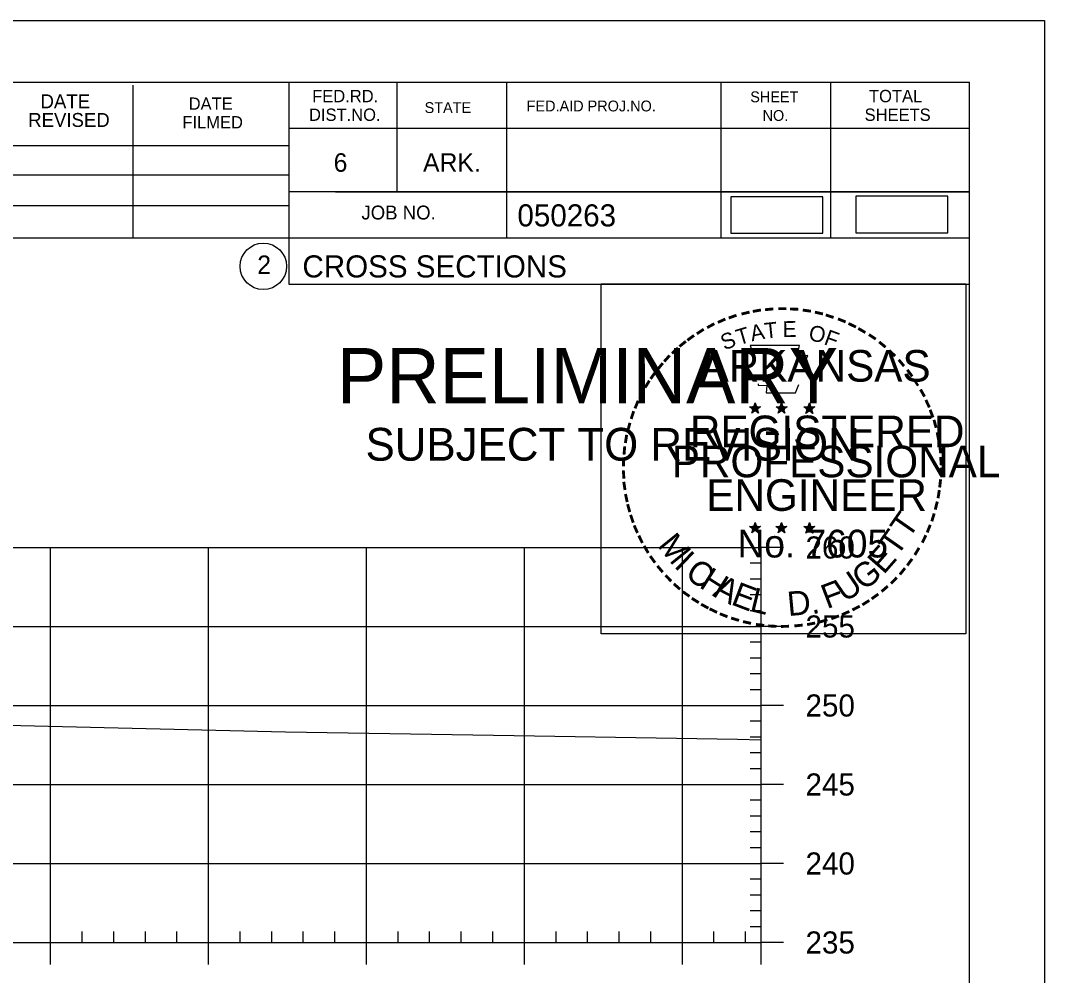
# Model space of a CAD drawing. Extents: x 1365647 to 1367999, y 387113 to 400173.
# Drawn here: x 1365992.2 to 1366057, y 397125.8 to 397186.3 of the extents above; entities that cross this region are included whole.
import ezdxf

# ---------------------------------------------------------------- set-up
doc = ezdxf.new("R2010")
doc.units = 0
for name, color, linetype in [('R_Axis', 7, 'Continuous'), ('R_Axis Annot', 7, 'Continuous'), ('R_Border', 7, 'Continuous'), ('R_Border PE', 7, 'Continuous'), ('R_Border Prem', 7, 'Continuous'), ('R_Detour', 7, 'Continuous'), ('R_Exist Surface', 7, 'Continuous'), ('R_Grid', 7, 'Continuous'), ('R_No Plot', 7, 'Continuous')]:
    doc.layers.add(name, color=color, linetype=linetype)

msp = doc.modelspace()

# ---------------------------------------------------------------- linework, layer by layer
at = {"layer": 'R_Axis'}
for p, q in [((1366039.095, 397127.927), (1366039.095, 397152.927)), ((1366040.495, 397152.927), (1366039.095, 397152.927)), ((1366039.095, 397151.927), (1366038.395, 397151.927)), ((1366039.095, 397150.927), (1366038.395, 397150.927)), ((1366039.095, 397149.927), (1366038.395, 397149.927)), ((1366039.095, 397148.927), (1366038.395, 397148.927)), ((1366040.495, 397147.927), (1366039.095, 397147.927)), ((1366039.095, 397146.927), (1366038.395, 397146.927)), ((1366039.095, 397145.927), (1366038.395, 397145.927)), ((1366039.095, 397144.927), (1366038.395, 397144.927)), ((1366039.095, 397143.927), (1366038.395, 397143.927)), ((1366040.495, 397142.927), (1366039.095, 397142.927)), ((1366039.095, 397141.927), (1366038.395, 397141.927)), ((1366039.095, 397140.927), (1366038.395, 397140.927)), ((1366039.095, 397139.927), (1366038.395, 397139.927)), ((1366039.095, 397138.927), (1366038.395, 397138.927)), ((1366040.495, 397137.927), (1366039.095, 397137.927)), ((1366039.095, 397136.927), (1366038.395, 397136.927)), ((1366039.095, 397135.927), (1366038.395, 397135.927)), ((1366039.095, 397134.927), (1366038.395, 397134.927)), ((1366039.095, 397133.927), (1366038.395, 397133.927)), ((1366040.495, 397132.927), (1366039.095, 397132.927)), ((1366039.095, 397131.927), (1366038.395, 397131.927)), ((1366039.095, 397130.927), (1366038.395, 397130.927)), ((1366039.095, 397129.927), (1366038.395, 397129.927)), ((1366039.095, 397128.927), (1366038.395, 397128.927)), ((1365996.095, 397127.927), (1365996.095, 397128.627)), ((1365998.095, 397127.927), (1365998.095, 397128.627)), ((1366000.095, 397127.927), (1366000.095, 397128.627)), ((1366002.095, 397127.927), (1366002.095, 397128.627)), ((1366006.095, 397127.927), (1366006.095, 397128.627)), ((1366008.095, 397127.927), (1366008.095, 397128.627)), ((1366010.095, 397127.927), (1366010.095, 397128.627)), ((1366012.095, 397127.927), (1366012.095, 397128.627)), ((1366016.095, 397127.927), (1366016.095, 397128.627)), ((1366018.095, 397127.927), (1366018.095, 397128.627)), ((1366020.095, 397127.927), (1366020.095, 397128.627)), ((1366022.095, 397127.927), (1366022.095, 397128.627)), ((1366026.095, 397127.927), (1366026.095, 397128.627)), ((1366028.095, 397127.927), (1366028.095, 397128.627)), ((1366030.095, 397127.927), (1366030.095, 397128.627)), ((1366032.095, 397127.927), (1366032.095, 397128.627)), ((1366036.095, 397127.927), (1366036.095, 397128.627)), ((1366038.095, 397127.927), (1366038.095, 397128.627)), ((1365749.095, 397127.927), (1366039.095, 397127.927)), ((1365994.095, 397126.527), (1365994.095, 397127.927)), ((1366004.095, 397126.527), (1366004.095, 397127.927)), ((1366014.095, 397126.527), (1366014.095, 397127.927)), ((1366024.095, 397126.527), (1366024.095, 397127.927)), ((1366034.095, 397126.527), (1366034.095, 397127.927)), ((1366039.095, 397126.527), (1366039.095, 397127.927)), ((1366040.495, 397127.927), (1366039.095, 397127.927))]:
    msp.add_line(p, q, dxfattribs=at)
at = {"layer": 'R_Border'}
for p, q in [((1365736.095, 397182.387), (1366052.275, 397182.387)), ((1365999.315, 397172.507), (1365999.315, 397182.187)), ((1366009.175, 397182.387), (1366009.175, 397169.587)), ((1366016.015, 397182.387), (1366016.015, 397175.447)), ((1366022.955, 397182.387), (1366022.955, 397172.507)), ((1366036.535, 397182.387), (1366036.535, 397172.507)), ((1366043.475, 397182.387), (1366043.475, 397172.507)), ((1366052.275, 396976.927), (1366052.275, 397182.387)), ((1366052.275, 397179.447), (1366009.175, 397179.447)), ((1366052.275, 397179.467), (1366052.275, 397179.467)), ((1365970.015, 397178.367), (1366009.175, 397178.367)), ((1365970.015, 397176.507), (1366009.175, 397176.507)), ((1366052.275, 397175.447), (1366009.175, 397175.447)), ((1366012.135, 397175.447), (1366052.275, 397175.447)), ((1365970.015, 397174.567), (1366009.175, 397174.567)), ((1366052.275, 397172.507), (1365970.015, 397172.507)), ((1366009.175, 397169.587), (1366052.275, 397169.587))]:
    msp.add_line(p, q, dxfattribs=at)
msp.add_circle((1366007.562, 397170.722), 1.467, dxfattribs=at)
at = {"layer": 'R_Border PE'}
for p, q in [((1366038.356, 397161.833), (1366038.705, 397161.722)), ((1366038.356, 397161.833), (1366038.609, 397161.788)), ((1366038.356, 397161.833), (1366038.593, 397161.711)), ((1366038.705, 397162.087), (1366038.664, 397161.835)), ((1366038.705, 397161.722), (1366038.705, 397162.087)), ((1366038.705, 397162.087), (1366038.754, 397161.837)), ((1366039.052, 397161.833), (1366038.705, 397161.722)), ((1366039.052, 397161.833), (1366038.766, 397161.784)), ((1366039.052, 397161.833), (1366038.848, 397161.731)), ((1366040.026, 397161.833), (1366040.375, 397161.722)), ((1366040.026, 397161.833), (1366040.279, 397161.788)), ((1366040.026, 397161.833), (1366040.263, 397161.711)), ((1366040.375, 397162.087), (1366040.334, 397161.835)), ((1366040.375, 397161.722), (1366040.375, 397162.087)), ((1366040.375, 397162.087), (1366040.424, 397161.837)), ((1366040.722, 397161.833), (1366040.375, 397161.722)), ((1366040.722, 397161.833), (1366040.436, 397161.784)), ((1366040.722, 397161.833), (1366040.518, 397161.731)), ((1366041.79, 397161.821), (1366042.139, 397161.71)), ((1366041.79, 397161.821), (1366042.043, 397161.776)), ((1366041.79, 397161.821), (1366042.027, 397161.699)), ((1366042.139, 397162.075), (1366042.098, 397161.823)), ((1366042.139, 397161.71), (1366042.139, 397162.075)), ((1366042.139, 397162.075), (1366042.188, 397161.825)), ((1366042.486, 397161.821), (1366042.139, 397161.71)), ((1366042.486, 397161.821), (1366042.2, 397161.772)), ((1366042.486, 397161.821), (1366042.282, 397161.719)), ((1366038.489, 397161.425), (1366038.705, 397161.722)), ((1366038.489, 397161.425), (1366038.615, 397161.669)), ((1366038.489, 397161.425), (1366038.703, 397161.642)), ((1366038.918, 397161.425), (1366038.703, 397161.639)), ((1366038.918, 397161.425), (1366038.705, 397161.722)), ((1366038.918, 397161.425), (1366038.781, 397161.716)), ((1366040.159, 397161.425), (1366040.375, 397161.722)), ((1366040.159, 397161.425), (1366040.285, 397161.669)), ((1366040.159, 397161.425), (1366040.373, 397161.642)), ((1366040.588, 397161.425), (1366040.373, 397161.639)), ((1366040.588, 397161.425), (1366040.375, 397161.722)), ((1366040.588, 397161.425), (1366040.451, 397161.716)), ((1366041.923, 397161.413), (1366042.139, 397161.71)), ((1366041.923, 397161.413), (1366042.049, 397161.657)), ((1366041.923, 397161.413), (1366042.137, 397161.63)), ((1366042.352, 397161.413), (1366042.137, 397161.627)), ((1366042.352, 397161.413), (1366042.139, 397161.71)), ((1366042.352, 397161.413), (1366042.215, 397161.704)), ((1366038.352, 397154.26), (1366038.701, 397154.149)), ((1366038.352, 397154.26), (1366038.605, 397154.215)), ((1366038.352, 397154.26), (1366038.589, 397154.138)), ((1366038.485, 397153.852), (1366038.701, 397154.149)), ((1366038.485, 397153.852), (1366038.611, 397154.096)), ((1366038.485, 397153.852), (1366038.699, 397154.069)), ((1366038.701, 397154.514), (1366038.66, 397154.262)), ((1366038.914, 397153.852), (1366038.699, 397154.066)), ((1366038.701, 397154.149), (1366038.701, 397154.514)), ((1366038.701, 397154.514), (1366038.75, 397154.264)), ((1366039.048, 397154.26), (1366038.701, 397154.149)), ((1366038.914, 397153.852), (1366038.701, 397154.149)), ((1366039.048, 397154.26), (1366038.762, 397154.211)), ((1366038.914, 397153.852), (1366038.777, 397154.143)), ((1366039.048, 397154.26), (1366038.844, 397154.158)), ((1366040.021, 397154.26), (1366040.37, 397154.149)), ((1366040.021, 397154.26), (1366040.274, 397154.215)), ((1366040.021, 397154.26), (1366040.258, 397154.138)), ((1366040.154, 397153.852), (1366040.37, 397154.149)), ((1366040.154, 397153.852), (1366040.28, 397154.096)), ((1366040.154, 397153.852), (1366040.368, 397154.069)), ((1366040.37, 397154.514), (1366040.329, 397154.262)), ((1366040.583, 397153.852), (1366040.368, 397154.066)), ((1366040.37, 397154.149), (1366040.37, 397154.514)), ((1366040.37, 397154.514), (1366040.419, 397154.264)), ((1366040.717, 397154.26), (1366040.37, 397154.149)), ((1366040.583, 397153.852), (1366040.37, 397154.149)), ((1366040.717, 397154.26), (1366040.431, 397154.211)), ((1366040.583, 397153.852), (1366040.446, 397154.143)), ((1366040.717, 397154.26), (1366040.513, 397154.158)), ((1366041.788, 397154.25), (1366042.137, 397154.139)), ((1366041.788, 397154.25), (1366042.041, 397154.205)), ((1366041.788, 397154.25), (1366042.025, 397154.128)), ((1366041.921, 397153.842), (1366042.137, 397154.139)), ((1366041.921, 397153.842), (1366042.047, 397154.086)), ((1366041.921, 397153.842), (1366042.135, 397154.059)), ((1366042.137, 397154.504), (1366042.096, 397154.252)), ((1366042.35, 397153.842), (1366042.135, 397154.056)), ((1366042.137, 397154.139), (1366042.137, 397154.504)), ((1366042.137, 397154.504), (1366042.186, 397154.254)), ((1366042.484, 397154.25), (1366042.137, 397154.139)), ((1366042.35, 397153.842), (1366042.137, 397154.139)), ((1366042.484, 397154.25), (1366042.198, 397154.201)), ((1366042.35, 397153.842), (1366042.213, 397154.133)), ((1366042.484, 397154.25), (1366042.28, 397154.148))]:
    msp.add_line(p, q, dxfattribs=at)
for points in [[(1366038.397, 397165.711), (1366038.666, 397164.884)], [(1366041.908, 397164.789), (1366042.05, 397165.073), (1366041.365, 397165.049), (1366041.513, 397165.711), (1366038.397, 397165.711)], [(1366038.889, 397163.288), (1366038.889, 397163.201), (1366039.452, 397163.182), (1366039.398, 397162.709), (1366041.268, 397162.709), (1366041.469, 397163.245)], [(1366038.705, 397162.087), (1366038.918, 397161.425), (1366038.356, 397161.833), (1366039.052, 397161.833), (1366038.489, 397161.425), (1366038.705, 397162.087)], [(1366040.375, 397162.087), (1366040.588, 397161.425), (1366040.026, 397161.833), (1366040.722, 397161.833), (1366040.159, 397161.425), (1366040.375, 397162.087)], [(1366042.139, 397162.075), (1366042.352, 397161.413), (1366041.79, 397161.821), (1366042.486, 397161.821), (1366041.923, 397161.413), (1366042.139, 397162.075)], [(1366038.701, 397154.514), (1366038.914, 397153.852), (1366038.352, 397154.26), (1366039.048, 397154.26), (1366038.485, 397153.852), (1366038.701, 397154.514)], [(1366040.37, 397154.514), (1366040.583, 397153.852), (1366040.021, 397154.26), (1366040.717, 397154.26), (1366040.154, 397153.852), (1366040.37, 397154.514)], [(1366042.137, 397154.504), (1366042.35, 397153.842), (1366041.788, 397154.25), (1366042.484, 397154.25), (1366041.921, 397153.842), (1366042.137, 397154.504)]]:
    msp.add_lwpolyline(points, dxfattribs=at)
for centre, radius in [((1366038.704, 397161.722), 0.172), ((1366038.704, 397161.722), 0.145), ((1366038.704, 397161.722), 0.116), ((1366038.704, 397161.722), 0.0991), ((1366038.704, 397161.722), 0.0747), ((1366038.704, 397161.722), 0.0495), ((1366038.704, 397161.722), 0.0296), ((1366040.374, 397161.722), 0.172), ((1366040.374, 397161.722), 0.145), ((1366040.374, 397161.722), 0.116), ((1366040.374, 397161.722), 0.0991), ((1366040.374, 397161.722), 0.0747), ((1366040.374, 397161.722), 0.0495), ((1366040.374, 397161.722), 0.0296), ((1366042.138, 397161.71), 0.172), ((1366042.138, 397161.71), 0.145), ((1366042.138, 397161.71), 0.116), ((1366042.138, 397161.71), 0.0991), ((1366042.138, 397161.71), 0.0747), ((1366042.138, 397161.71), 0.0495), ((1366042.138, 397161.71), 0.0296), ((1366038.7, 397154.149), 0.172), ((1366038.7, 397154.149), 0.145), ((1366038.7, 397154.149), 0.116), ((1366038.7, 397154.149), 0.0991), ((1366038.7, 397154.149), 0.0747), ((1366038.7, 397154.149), 0.0495), ((1366038.7, 397154.149), 0.0296), ((1366040.369, 397154.149), 0.172), ((1366040.369, 397154.149), 0.145), ((1366040.369, 397154.149), 0.116), ((1366040.369, 397154.149), 0.0991), ((1366040.369, 397154.149), 0.0747), ((1366040.369, 397154.149), 0.0495), ((1366040.369, 397154.149), 0.0296), ((1366042.136, 397154.139), 0.172), ((1366042.136, 397154.139), 0.145), ((1366042.136, 397154.139), 0.116), ((1366042.136, 397154.139), 0.0991), ((1366042.136, 397154.139), 0.0747), ((1366042.136, 397154.139), 0.0495), ((1366042.136, 397154.139), 0.0296)]:
    msp.add_circle(centre, radius, dxfattribs=at)
at = {"layer": 'R_Detour'}
for points in [[(1366037.165, 397172.816), (1366042.998, 397172.816), (1366042.998, 397175.127), (1366037.165, 397175.127)], [(1366045.079, 397172.847), (1366050.912, 397172.847), (1366050.912, 397175.157), (1366045.079, 397175.157)]]:
    msp.add_lwpolyline(points, close=True, dxfattribs=at)
at = {"layer": 'R_Exist Surface'}
msp.add_lwpolyline([(1365934.512, 397142.19), (1365941.706, 397142.276), (1365948.517, 397142.421), (1365952.882, 397142.501), (1365957.495, 397142.353), (1365960.22, 397142.4), (1365968.77, 397142.416), (1365973.748, 397142.431), (1365982.298, 397141.997), (1365986.391, 397141.786), (1365990.409, 397141.694), (1366008.959, 397141.25), (1366018.21, 397141.105), (1366023.436, 397141.021), (1366033.716, 397140.86), (1366037.58, 397140.798), (1366039.095, 397140.75)], dxfattribs=at)
at = {"layer": 'R_Grid'}
for p, q in [((1365749.095, 397152.927), (1366039.095, 397152.927)), ((1365994.095, 397127.927), (1365994.095, 397152.927)), ((1366004.095, 397127.927), (1366004.095, 397152.927)), ((1366014.095, 397127.927), (1366014.095, 397152.927)), ((1366024.095, 397127.927), (1366024.095, 397152.927)), ((1366034.095, 397127.927), (1366034.095, 397152.927)), ((1366039.095, 397127.927), (1366039.095, 397152.927)), ((1365749.095, 397147.927), (1366039.095, 397147.927)), ((1365749.095, 397142.927), (1366039.095, 397142.927)), ((1365749.095, 397137.927), (1366039.095, 397137.927)), ((1365749.095, 397132.927), (1366039.095, 397132.927)), ((1365749.095, 397127.927), (1366039.095, 397127.927))]:
    msp.add_line(p, q, dxfattribs=at)
at = {"layer": 'R_No Plot'}
msp.add_line((1365723.694, 397186.281), (1366057.027, 397186.281), dxfattribs=at)
for points in [[(1365723.687, 397186.281), (1366057.027, 397186.281), (1366057.027, 396972.944), (1365723.687, 396972.944)], [(1366028.946, 397169.619), (1366052.044, 397169.619), (1366052.044, 397147.469), (1366028.946, 397147.469)]]:
    msp.add_lwpolyline(points, close=True, dxfattribs=at)

# ---------------------------------------------------------------- texts
at = {"layer": 'R_Axis Annot'}
for s, p in [('260', (1366041.895, 397152.227)), ('255', (1366041.895, 397147.227)), ('250', (1366041.895, 397142.227)), ('245', (1366041.895, 397137.227)), ('240', (1366041.895, 397132.227)), ('235', (1366041.895, 397127.227))]:
    msp.add_text(s, height=1.4, dxfattribs=at).set_placement(p)
at = {"layer": 'R_Border'}
for s, height, p in [('FED.RD.', 0.7819, (1366010.655, 397181.107)), ('TOTAL', 0.7819, (1366045.915, 397181.107)), ('DATE', 0.8792, (1365993.455, 397180.727)), ('DATE', 0.7819, (1366002.835, 397180.627)), ('FED.AID PROJ.NO.', 0.684, (1366024.235, 397180.527)), ('SHEET', 0.684, (1366038.395, 397181.107)), ('DIST.NO.', 0.7819, (1366010.455, 397179.927)), ('STATE', 0.684, (1366017.775, 397180.427)), ('NO.', 0.684, (1366039.175, 397179.927)), ('SHEETS', 0.7819, (1366045.635, 397179.927)), ('REVISED', 0.8792, (1365992.675, 397179.547)), ('FILMED', 0.7819, (1366002.435, 397179.447)), ('6', 1.172, (1366012.015, 397176.707)), ('ARK.', 1.1723, (1366017.675, 397176.707)), ('JOB NO.', 0.8792, (1366013.775, 397173.687)), ('050263', 1.4, (1366023.651, 397173.246)), ('2', 1.172, (1366007.179, 397170.236)), ('CROSS SECTIONS', 1.4, (1366010.038, 397170.017))]:
    msp.add_text(s, height=height, rotation=360, dxfattribs=at).set_placement(p)
at = {"layer": 'R_Border PE'}
for s, height, rotation, p in [('-', 1.6, 19.17608, (1366037.145, 397166.838)), ('-', 1.6, 13.63015, (1366037.895, 397167.079)), ('-', 1.6, 10.21935, (1366038.573, 397167.241)), ('-', 1.6, 5.89682, (1366039.302, 397167.351)), ('-', 1.6, 0.18623, (1366040.074, 397167.423)), ('-', 1.6, 357.74304, (1366040.797, 397167.41)), ('-', 1.6, 352.16172, (1366041.541, 397167.354)), ('-', 1.6, 347.20489, (1366042.26, 397167.24)), ('-', 1.6, 342.3362, (1366042.895, 397167.085)), ('-', 1.6, 28.79182, (1366035.878, 397166.252)), ('-', 1.6, 24.30721, (1366036.511, 397166.569)), ('A', 1, 11.21318, (1366038.492, 397165.971)), ('T', 1, 6.02276, (1366039.341, 397166.137)), ('E', 1, 0.83234, (1366040.446, 397166.247)), ('O', 1, 350.4515, (1366042.05, 397166.037)), ('-', 1.6, 337.85509, (1366043.63, 397166.862)), ('-', 1.6, 334.12109, (1366044.261, 397166.591)), ('-', 1.6, 36.23174, (1366034.703, 397165.487)), ('-', 1.6, 34.06357, (1366035.281, 397165.882)), ('S', 1, 21.59401, (1366036.752, 397165.389)), ('T', 1, 16.4036, (1366037.666, 397165.72)), ('F', 1, 340.07066, (1366043.004, 397165.809)), ('-', 1.6, 329.64089, (1366044.84, 397166.308)), ('-', 1.6, 325.86266, (1366045.483, 397165.947)), ('-', 1.6, 38.95066, (1366034.227, 397165.109)), ('-', 1.6, 320.52971, (1366046.093, 397165.521)), ('-', 1.6, 48.42305, (1366033.346, 397164.214)), ('-', 1.6, 42.96224, (1366033.794, 397164.692)), ('ARKANSAS', 2, 360, (1366035.25, 397163.423)), ('-', 1.6, 315.57859, (1366046.692, 397165.033)), ('-', 1.6, 50.61417, (1366032.943, 397163.728)), ('-', 1.6, 309.87973, (1366047.261, 397164.483)), ('-', 1.6, 54.23247, (1366032.53, 397163.161)), ('-', 1.6, 306.65218, (1366047.786, 397163.881)), ('-', 1.6, 58.07063, (1366032.205, 397162.634)), ('-', 1.4, 303.67529, (1366048.272, 397163.313)), ('-', 1.6, 62.87135, (1366031.892, 397162.02)), ('-', 1.6, 299.66835, (1366048.591, 397162.706)), ('-', 1.6, 67.77427, (1366031.633, 397161.409)), ('-', 1.6, 294.66279, (1366048.915, 397162.094)), ('-', 1.6, 72.39447, (1366031.414, 397160.779)), ('REGISTERED', 2, 360, (1366034.572, 397159.274)), ('DWB', 0.01, 360, (1366038.691, 397161.717)), ('DWB', 0.01, 360, (1366040.361, 397161.717)), ('DWB', 0.01, 360, (1366042.125, 397161.705)), ('-', 1.6, 290.57283, (1366049.172, 397161.517)), ('-', 1.6, 75.46096, (1366031.217, 397160.065)), ('-', 1.6, 285.12326, (1366049.406, 397160.937)), ('-', 1.6, 81.20126, (1366031.085, 397159.352)), ('-', 1.6, 280.54934, (1366049.606, 397160.195)), ('-', 1.6, 85.18634, (1366031.009, 397158.661)), ('PROFESSIONAL', 2, 360, (1366033.424, 397157.37)), ('-', 1.6, 276.59616, (1366049.768, 397159.427)), ('-', 1.6, 89.06224, (1366030.984, 397157.96)), ('-', 1.6, 274.33011, (1366049.828, 397158.705)), ('-', 1.6, 269.94067, (1366049.862, 397158.073)), ('-', 1.6, 94.19588, (1366031.019, 397157.235)), ('ENGINEER', 2, 360, (1366035.611, 397155.245)), ('-', 1.6, 263.5172, (1366049.843, 397157.407)), ('-', 1.6, 98.94793, (1366031.091, 397156.568)), ('-', 1.6, 260.99529, (1366049.772, 397156.753)), ('-', 1.6, 101.71495, (1366031.226, 397155.835)), ('-', 1.6, 105.45785, (1366031.388, 397155.24)), ('T', 1.54, 55.05496, (1366048.42, 397153.414)), ('-', 1.6, 255.7626, (1366049.662, 397156.075)), ('-', 1.6, 109.08742, (1366031.603, 397154.609)), ('-', 1.6, 252.86809, (1366049.481, 397155.355)), ('-', 1.6, 114.06432, (1366031.857, 397154.013)), ('No. 7605', 1.757, 360, (1366037.585, 397152.294)), ('DWB', 0.01, 360, (1366038.686, 397154.145)), ('DWB', 0.01, 360, (1366040.355, 397154.143)), ('DWB', 0.01, 360, (1366042.122, 397154.134)), ('T', 1.54, 55.05496, (1366047.689, 397152.294)), ('-', 1.6, 247.88866, (1366049.258, 397154.682)), ('-', 1.6, 115.72885, (1366032.162, 397153.395)), ('M', 1.54, 308.91747, (1366032.472, 397153.04)), ('-', 1.6, 244.61971, (1366048.996, 397154.053)), ('-', 1.6, 120.44712, (1366032.519, 397152.809)), ('I', 1.54, 316.46364, (1366033.514, 397151.72)), ('E', 1.54, 48.73133, (1366046.843, 397151.167)), ('-', 1.6, 239.07125, (1366048.602, 397153.301)), ('-', 1.6, 125.89344, (1366032.922, 397152.248)), ('C', 1.54, 324.01974, (1366034.187, 397151.097)), ('G', 1.54, 38.21734, (1366045.59, 397150.147)), ('-', 1.6, 233.84524, (1366048.2, 397152.648)), ('-', 1.6, 130.71812, (1366033.384, 397151.696)), ('H', 1.54, 327.53419, (1366035.097, 397150.442)), ('U', 1.54, 34.40523, (1366044.391, 397149.414)), ('-', 1.6, 231.25377, (1366047.77, 397152.082)), ('-', 1.6, 134.22381, (1366033.901, 397151.151)), ('A', 1.54, 332.55127, (1366035.951, 397149.905)), ('E', 1.54, 339.20679, (1366037.109, 397149.343)), ('F', 1.54, 20.82016, (1366043.254, 397149.02)), ('-', 1.6, 225.76533, (1366047.291, 397151.518)), ('-', 1.6, 138.93382, (1366034.426, 397150.687)), ('-', 1.6, 144.64634, (1366034.982, 397150.281)), ('L', 1.54, 346.2929, (1366038.301, 397148.919)), ('D.', 1.54, 5.26016, (1366040.804, 397148.582)), ('-', 1.6, 221.08509, (1366046.769, 397151.009)), ('-', 1.6, 148.08978, (1366035.543, 397149.91)), ('-', 1.6, 212.24909, (1366045.686, 397150.15)), ('-', 1.6, 215.73633, (1366046.22, 397150.537)), ('-', 1.6, 151.57039, (1366036.122, 397149.585)), ('-', 1.6, 154.60019, (1366036.644, 397149.338)), ('-', 1.6, 158.56121, (1366037.268, 397149.084)), ('-', 1.6, 204.25161, (1366044.504, 397149.485)), ('-', 1.6, 207.35684, (1366045.128, 397149.804)), ('-', 1.6, 162.79826, (1366037.955, 397148.871)), ('-', 1.6, 167.55551, (1366038.67, 397148.707)), ('-', 1.6, 173.11546, (1366039.442, 397148.597)), ('-', 1.6, 191.28576, (1366042.479, 397148.771)), ('-', 1.6, 195.47429, (1366043.208, 397148.97)), ('-', 1.6, 200.71842, (1366043.885, 397149.212)), ('-', 1.6, 176.51827, (1366040.19, 397148.544)), ('-', 1.6, 181.59176, (1366040.934, 397148.563)), ('-', 1.6, 185.81666, (1366041.743, 397148.639))]:
    msp.add_text(s, height=height, rotation=rotation, dxfattribs=at).set_placement(p)
at = {"layer": 'R_Border Prem'}
for s, height, p in [('PRELIMINARY', 3.5, (1366012.226, 397162.05)), ('DWB', 0.01, (1366012.973, 397163.899)), ('SUBJECT TO REVISION', 2.07511, (1366014.035, 397158.421))]:
    msp.add_text(s, height=height, rotation=360, dxfattribs=at).set_placement(p)

doc.saveas('drawing.dxf')
